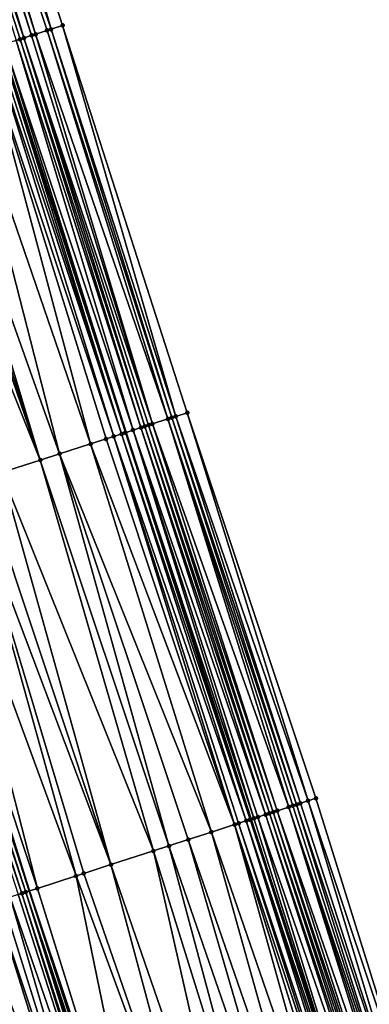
# Model space of a CAD drawing. Header units: feet. Extents: x 2004186 to 2014793, y 836912 to 864902.
# Tile 805 of 974: x 2004913 to 2004931, y 857855 to 857903. Entities that reach past the tile are written whole.
import ezdxf

# ---------------------------------------------------------------- set-up
doc = ezdxf.new("R2010")
doc.units = ezdxf.units.FT
doc.header["$LTSCALE"] = 100
doc.header["$MEASUREMENT"] = 0
for name, color, linetype, lineweight in [('EP_Travel Lane', 5, 'Continuous', 40), ('GPL_Skip Line', 2, 'Continuous', 40), ('Road Shots', 4, 'Continuous', 200), ('Road X-Section', 30, 'Continuous', 13)]:
    doc.layers.add(name, color=color, linetype=linetype, lineweight=lineweight)
doc.layers.add('I-77 SB_MM21-27-Surface-Border', color=7, linetype='Continuous')
doc.layers.add('I-77 SB_MM21-27-Surface-TIN', color=7, linetype='Continuous')

msp = doc.modelspace()

# ---------------------------------------------------------------- linework, layer by layer
at = {"layer": 'EP_Travel Lane'}
msp.add_polyline3d([(2004968.091120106, 857730.6874260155, 458.3383063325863), (2004961.902400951, 857749.7057238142, 458.416206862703), (2004955.713677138, 857768.7240359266, 458.4884060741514), (2004949.524960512, 857787.7423259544, 458.5693999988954), (2004943.336226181, 857806.7606703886, 458.6287385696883), (2004937.147473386, 857825.7790715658, 458.6654655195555), (2004930.958716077, 857844.7974866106, 458.6966912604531), (2004924.769931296, 857863.8159860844, 458.6943065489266), (2004918.629486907, 857882.8363008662, 458.6859490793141), (2004912.503487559, 857901.8750106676, 458.6813898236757), (2004906.377486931, 857920.9137244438, 458.6804606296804), (2004900.251487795, 857939.9524335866, 458.6752691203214), (2004894.125489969, 857958.9911386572, 458.6660294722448), (2004887.999498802, 857978.0298230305, 458.6369202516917), (2004881.873520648, 857997.0684669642, 458.5691292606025), (2004875.747536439, 858016.1071297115, 458.5192208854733)], dxfattribs=at)
at = {"layer": 'GPL_Skip Line'}
msp.add_polyline3d([(2004956.954004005, 857727.0851855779, 458.5624127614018), (2004950.800061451, 857746.1147352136, 458.6383412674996), (2004944.646127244, 857765.1442590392, 458.7245385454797), (2004938.492183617, 857784.1738119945, 458.7991463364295), (2004932.338221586, 857803.203421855, 458.8511140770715), (2004926.18423179, 857822.2331175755, 458.86892169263), (2004920.030260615, 857841.262755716, 458.9096379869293), (2004913.876251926, 857860.2925098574, 458.9042024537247), (2004907.736666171, 857879.3268345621, 458.9118653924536), (2004901.603075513, 857898.363108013, 458.915572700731), (2004895.469483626, 857917.3993852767, 458.9229411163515), (2004889.335898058, 857936.4356429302, 458.9114812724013), (2004883.202316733, 857955.4718874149, 458.887378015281), (2004877.068739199, 857974.5081201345, 458.851978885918), (2004870.935166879, 857993.5443366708, 458.8010420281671), (2004864.801595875, 858012.5805491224, 458.746183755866)], dxfattribs=at)
at = {"layer": 'I-77 SB_MM21-27-Surface-Border', "color": 3, "linetype": 'ByBlock', "lineweight": -2}
msp.add_polyline3d([(2004877.746383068, 858016.7509789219, 458.3539276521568), (2004882.547377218, 857997.2855358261, 458.5244382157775), (2004890.013520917, 857978.6785669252, 458.4760272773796), (2004896.527836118, 857959.7649671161, 458.4742251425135), (2004903.042151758, 857940.8513659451, 458.4711184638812), (2004909.366110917, 857921.8764099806, 458.4496553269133), (2004915.49970439, 857902.8401277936, 458.4376787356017), (2004921.633296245, 857883.80385063, 458.430288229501), (2004927.957836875, 857864.8476132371, 458.4442228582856), (2004933.921558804, 857845.7562884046, 458.46193773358), (2004940.075553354, 857826.7265779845, 458.4499784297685), (2004946.039244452, 857807.6353484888, 458.4297870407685), (2004952.19318902, 857788.6057926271, 458.3563315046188), (2004957.966566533, 857769.4530753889, 458.3153930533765), (2004963.549658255, 857750.2387844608, 458.2879301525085), (2004969.703604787, 857731.2092225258, 458.2168949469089)], dxfattribs=at)
at = {"layer": 'I-77 SB_MM21-27-Surface-TIN', "color": 128, "linetype": 'ByBlock', "lineweight": -2}
for points in [[(2004908.41427465, 857921.5698031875, 458.5192615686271), (2004914.928602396, 857902.6561644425, 458.4801333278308), (2004909.366110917, 857921.8764099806, 458.4496553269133)], [(2004909.366110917, 857921.8764099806, 458.4496553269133), (2004914.928602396, 857902.6561644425, 458.4801333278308), (2004915.49970439, 857902.8401277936, 458.4376787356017)], [(2004907.84317535, 857921.3858314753, 458.5536935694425), (2004907.272069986, 857921.2018785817, 458.6061933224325), (2004913.596029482, 857902.226921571, 458.5839445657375)], [(2004907.272069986, 857921.2018785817, 458.6061933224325), (2004913.40565957, 857902.165608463, 458.6057857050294), (2004913.596029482, 857902.226921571, 458.5839445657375)], [(2004907.272069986, 857921.2018785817, 458.6061933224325), (2004913.215290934, 857902.104291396, 458.6238257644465), (2004913.40565957, 857902.165608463, 458.6057857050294)], [(2004908.033542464, 857921.4471532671, 458.5401881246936), (2004907.84317535, 857921.3858314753, 458.5536935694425), (2004913.976767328, 857902.3495539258, 458.5461563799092)], [(2004907.84317535, 857921.3858314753, 458.5536935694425), (2004913.596029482, 857902.226921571, 458.5839445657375), (2004913.976767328, 857902.3495539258, 458.5461563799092)], [(2004908.41427465, 857921.5698031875, 458.5192615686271), (2004908.033542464, 857921.4471532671, 458.5401881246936), (2004914.167135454, 857902.4108725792, 458.5296395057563)], [(2004908.033542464, 857921.4471532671, 458.5401881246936), (2004913.976767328, 857902.3495539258, 458.5461563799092), (2004914.167135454, 857902.4108725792, 458.5296395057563)], [(2004908.41427465, 857921.5698031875, 458.5192615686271), (2004914.738237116, 857902.5948369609, 458.4881743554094), (2004914.928602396, 857902.6561644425, 458.4801333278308)], [(2004908.41427465, 857921.5698031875, 458.5192615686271), (2004914.167135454, 857902.4108725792, 458.5296395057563), (2004914.738237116, 857902.5948369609, 458.4881743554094)], [(2004914.928602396, 857902.6561644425, 458.4801333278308), (2004921.06219283, 857883.6198916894, 458.4769822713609), (2004915.49970439, 857902.8401277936, 458.4376787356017)], [(2004921.633296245, 857883.80385063, 458.430288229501), (2004915.49970439, 857902.8401277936, 458.4376787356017), (2004921.06219283, 857883.6198916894, 458.4769822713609)], [(2004913.976767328, 857902.3495539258, 458.5461563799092), (2004913.596029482, 857902.226921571, 458.5839445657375), (2004919.919988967, 857883.2519645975, 458.5615271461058)], [(2004914.167135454, 857902.4108725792, 458.5296395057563), (2004913.976767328, 857902.3495539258, 458.5461563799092), (2004919.919988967, 857883.2519645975, 458.5615271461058)], [(2004914.738237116, 857902.5948369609, 458.4881743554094), (2004914.167135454, 857902.4108725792, 458.5296395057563), (2004920.681460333, 857883.4972427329, 458.4988345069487)], [(2004914.167135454, 857902.4108725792, 458.5296395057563), (2004919.919988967, 857883.2519645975, 458.5615271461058), (2004920.681460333, 857883.4972427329, 458.4988345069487)], [(2004914.928602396, 857902.6561644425, 458.4801333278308), (2004914.738237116, 857902.5948369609, 458.4881743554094), (2004920.871827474, 857883.5585644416, 458.4852494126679)], [(2004914.738237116, 857902.5948369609, 458.4881743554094), (2004920.681460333, 857883.4972427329, 458.4988345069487), (2004920.871827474, 857883.5585644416, 458.4852494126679)], [(2004914.928602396, 857902.6561644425, 458.4801333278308), (2004920.871827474, 857883.5585644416, 458.4852494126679), (2004921.06219283, 857883.6198916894, 458.4769822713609)], [(2004912.453819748, 857901.8590127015, 458.685975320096), (2004912.263453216, 857901.7976891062, 458.6977474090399), (2004918.397042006, 857882.7614214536, 458.6995159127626)], [(2004912.453819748, 857901.8590127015, 458.685975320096), (2004918.629486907, 857882.8363008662, 458.6859490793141), (2004912.503487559, 857901.8750106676, 458.6813898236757)], [(2004912.453819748, 857901.8590127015, 458.685975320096), (2004918.587408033, 857882.8227466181, 458.6892488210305), (2004918.629486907, 857882.8363008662, 458.6859490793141)], [(2004912.453819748, 857901.8590127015, 458.685975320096), (2004918.397042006, 857882.7614214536, 458.6995159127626), (2004918.587408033, 857882.8227466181, 458.6892488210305)], [(2004912.644188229, 857901.9203302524, 458.6683998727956), (2004912.503487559, 857901.8750106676, 458.6813898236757), (2004918.629486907, 857882.8363008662, 458.6859490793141)], [(2004913.215290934, 857902.104291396, 458.6238257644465), (2004912.644188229, 857901.9203302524, 458.6683998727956), (2004918.968143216, 857882.9453872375, 458.659392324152)], [(2004912.644188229, 857901.9203302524, 458.6683998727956), (2004918.629486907, 857882.8363008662, 458.6859490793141), (2004918.968143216, 857882.9453872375, 458.659392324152)], [(2004913.40565957, 857902.165608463, 458.6057857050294), (2004913.215290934, 857902.104291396, 458.6238257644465), (2004919.348879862, 857883.0680233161, 458.6251757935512)], [(2004913.215290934, 857902.104291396, 458.6238257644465), (2004918.968143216, 857882.9453872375, 458.659392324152), (2004919.348879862, 857883.0680233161, 458.6251757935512)], [(2004913.596029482, 857902.226921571, 458.5839445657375), (2004913.40565957, 857902.165608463, 458.6057857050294), (2004919.539249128, 857883.1293384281, 458.6052574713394)], [(2004913.40565957, 857902.165608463, 458.6057857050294), (2004919.348879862, 857883.0680233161, 458.6251757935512), (2004919.539249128, 857883.1293384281, 458.6052574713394)], [(2004913.596029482, 857902.226921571, 458.5839445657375), (2004919.729620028, 857883.1906484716, 458.5804724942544), (2004919.919988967, 857883.2519645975, 458.5615271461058)], [(2004913.596029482, 857902.226921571, 458.5839445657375), (2004919.539249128, 857883.1293384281, 458.6052574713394), (2004919.729620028, 857883.1906484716, 458.5804724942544)], [(2004911.692358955, 857901.6137017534, 458.7171579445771), (2004910.359810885, 857901.1843817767, 458.746940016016), (2004916.874124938, 857882.2707855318, 458.7484282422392)], [(2004912.073088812, 857901.7363589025, 458.7031748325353), (2004911.692358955, 857901.6137017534, 458.7171579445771), (2004918.016312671, 857882.6387626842, 458.7119468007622)], [(2004911.692358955, 857901.6137017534, 458.7171579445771), (2004917.635581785, 857882.5161087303, 458.7290008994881), (2004918.016312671, 857882.6387626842, 458.7119468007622)], [(2004911.692358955, 857901.6137017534, 458.7171579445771), (2004916.874124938, 857882.2707855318, 458.7484282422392), (2004917.635581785, 857882.5161087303, 458.7290008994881)], [(2004912.263453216, 857901.7976891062, 458.6977474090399), (2004912.073088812, 857901.7363589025, 458.7031748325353), (2004918.397042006, 857882.7614214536, 458.6995159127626)], [(2004912.073088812, 857901.7363589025, 458.7031748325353), (2004918.016312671, 857882.6387626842, 458.7119468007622), (2004918.397042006, 857882.7614214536, 458.6995159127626)], [(2004910.359810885, 857901.1843817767, 458.746940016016), (2004908.646534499, 857900.6323998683, 458.7861132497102), (2004915.351215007, 857881.7801274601, 458.7760741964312)], [(2004910.359810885, 857901.1843817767, 458.746940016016), (2004915.351215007, 857881.7801274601, 458.7760741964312), (2004916.874124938, 857882.2707855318, 458.7484282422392)], [(2004907.885079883, 857900.3870697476, 458.798888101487), (2004906.933262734, 857900.0804036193, 458.8115180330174), (2004914.39939524, 857881.4734694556, 458.7965117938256)], [(2004908.265807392, 857900.5097341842, 458.7919018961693), (2004907.885079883, 857900.3870697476, 458.798888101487), (2004914.39939524, 857881.4734694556, 458.7965117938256)], [(2004908.646534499, 857900.6323998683, 458.7861132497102), (2004908.265807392, 857900.5097341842, 458.7919018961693), (2004914.39939524, 857881.4734694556, 458.7965117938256)], [(2004908.646534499, 857900.6323998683, 458.7861132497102), (2004914.39939524, 857881.4734694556, 458.7965117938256), (2004915.351215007, 857881.7801274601, 458.7760741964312)], [(2004906.933262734, 857900.0804036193, 458.8115180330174), (2004912.495759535, 857880.860141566, 458.8259806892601), (2004914.39939524, 857881.4734694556, 458.7965117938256)], [(2004920.681460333, 857883.4972427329, 458.4988345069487), (2004919.919988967, 857883.2519645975, 458.5615271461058), (2004926.625830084, 857864.4166167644, 458.5308284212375)], [(2004920.871827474, 857883.5585644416, 458.4852494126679), (2004920.681460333, 857883.4972427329, 458.4988345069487), (2004927.006402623, 857864.539761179, 458.505063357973)], [(2004920.681460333, 857883.4972427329, 458.4988345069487), (2004926.8161155, 857864.47819161, 458.5168962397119), (2004927.006402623, 857864.539761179, 458.505063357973)], [(2004920.681460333, 857883.4972427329, 458.4988345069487), (2004926.625830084, 857864.4166167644, 458.5308284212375), (2004926.8161155, 857864.47819161, 458.5168962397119)], [(2004921.06219283, 857883.6198916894, 458.4769822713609), (2004920.871827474, 857883.5585644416, 458.4852494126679), (2004927.196696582, 857864.601309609, 458.501640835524)], [(2004920.871827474, 857883.5585644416, 458.4852494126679), (2004927.006402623, 857864.539761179, 458.505063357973), (2004927.196696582, 857864.601309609, 458.501640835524)], [(2004921.633296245, 857883.80385063, 458.430288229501), (2004921.06219283, 857883.6198916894, 458.4769822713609), (2004927.577265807, 857864.7244642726, 458.4717981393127)], [(2004921.06219283, 857883.6198916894, 458.4769822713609), (2004927.196696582, 857864.601309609, 458.501640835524), (2004927.577265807, 857864.7244642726, 458.4717981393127)], [(2004921.633296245, 857883.80385063, 458.430288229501), (2004927.577265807, 857864.7244642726, 458.4717981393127), (2004927.957836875, 857864.8476132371, 458.4442228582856)], [(2004918.968143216, 857882.9453872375, 458.659392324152), (2004918.629486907, 857882.8363008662, 458.6859490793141), (2004924.913281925, 857863.862379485, 458.6815492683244)], [(2004919.348879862, 857883.0680233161, 458.6251757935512), (2004918.968143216, 857882.9453872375, 458.659392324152), (2004925.484139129, 857864.0471010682, 458.6409278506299)], [(2004918.968143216, 857882.9453872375, 458.659392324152), (2004925.103569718, 857863.9239469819, 458.6705408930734), (2004925.484139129, 857864.0471010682, 458.6409278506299)], [(2004918.968143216, 857882.9453872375, 458.659392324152), (2004924.913281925, 857863.862379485, 458.6815492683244), (2004925.103569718, 857863.9239469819, 458.6705408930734)], [(2004919.539249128, 857883.1293384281, 458.6052574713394), (2004919.348879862, 857883.0680233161, 458.6251757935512), (2004925.67442125, 857864.1086861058, 458.6229406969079)], [(2004919.348879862, 857883.0680233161, 458.6251757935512), (2004925.484139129, 857864.0471010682, 458.6409278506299), (2004925.67442125, 857864.1086861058, 458.6229406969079)], [(2004919.729620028, 857883.1906484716, 458.5804724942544), (2004919.539249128, 857883.1293384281, 458.6052574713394), (2004925.864697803, 857864.1702883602, 458.5981037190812)], [(2004919.539249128, 857883.1293384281, 458.6052574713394), (2004925.67442125, 857864.1086861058, 458.6229406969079), (2004925.864697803, 857864.1702883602, 458.5981037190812)], [(2004919.919988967, 857883.2519645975, 458.5615271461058), (2004919.729620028, 857883.1906484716, 458.5804724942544), (2004926.054978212, 857864.2318786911, 458.5780105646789)], [(2004919.729620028, 857883.1906484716, 458.5804724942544), (2004925.864697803, 857864.1702883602, 458.5981037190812), (2004926.054978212, 857864.2318786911, 458.5780105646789)], [(2004919.919988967, 857883.2519645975, 458.5615271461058), (2004926.054978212, 857864.2318786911, 458.5780105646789), (2004926.625830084, 857864.4166167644, 458.5308284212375)], [(2004917.635581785, 857882.5161087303, 458.7290008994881), (2004916.874124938, 857882.2707855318, 458.7484282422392), (2004923.961836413, 857863.5545622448, 458.7285372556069)], [(2004918.016312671, 857882.6387626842, 458.7119468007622), (2004917.635581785, 857882.5161087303, 458.7290008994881), (2004923.961836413, 857863.5545622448, 458.7285372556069)], [(2004918.397042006, 857882.7614214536, 458.6995159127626), (2004918.016312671, 857882.6387626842, 458.7119468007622), (2004924.53271147, 857863.739228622, 458.7098799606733)], [(2004918.016312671, 857882.6387626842, 458.7119468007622), (2004924.152126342, 857863.6161231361, 458.7201568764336), (2004924.53271147, 857863.739228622, 458.7098799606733)], [(2004918.016312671, 857882.6387626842, 458.7119468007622), (2004923.961836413, 857863.5545622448, 458.7285372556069), (2004924.152126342, 857863.6161231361, 458.7201568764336)], [(2004918.587408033, 857882.8227466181, 458.6892488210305), (2004918.397042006, 857882.7614214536, 458.6995159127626), (2004924.722998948, 857863.8007970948, 458.6984832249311)], [(2004918.397042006, 857882.7614214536, 458.6995159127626), (2004924.53271147, 857863.739228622, 458.7098799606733), (2004924.722998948, 857863.8007970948, 458.6984832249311)], [(2004918.587408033, 857882.8227466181, 458.6892488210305), (2004924.769931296, 857863.8159860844, 458.6943065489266), (2004918.629486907, 857882.8363008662, 458.6859490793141)], [(2004918.587408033, 857882.8227466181, 458.6892488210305), (2004924.722998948, 857863.8007970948, 458.6984832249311), (2004924.769931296, 857863.8159860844, 458.6943065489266)], [(2004924.913281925, 857863.862379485, 458.6815492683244), (2004918.629486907, 857882.8363008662, 458.6859490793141), (2004924.769931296, 857863.8159860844, 458.6943065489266)], [(2004916.874124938, 857882.2707855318, 458.7484282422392), (2004915.351215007, 857881.7801274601, 458.7760741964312), (2004922.820078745, 857863.1852528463, 458.7565596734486)], [(2004916.874124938, 857882.2707855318, 458.7484282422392), (2004922.820078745, 857863.1852528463, 458.7565596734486), (2004923.961836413, 857863.5545622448, 458.7285372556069)], [(2004914.39939524, 857881.4734694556, 458.7965117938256), (2004912.495759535, 857880.860141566, 458.8259806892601), (2004919.965668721, 857862.2620283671, 458.8071138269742)], [(2004915.351215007, 857881.7801274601, 458.7760741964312), (2004914.39939524, 857881.4734694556, 458.7965117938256), (2004920.726846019, 857862.5082175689, 458.7952213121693)], [(2004914.39939524, 857881.4734694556, 458.7965117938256), (2004919.965668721, 857862.2620283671, 458.8071138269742), (2004920.726846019, 857862.5082175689, 458.7952213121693)], [(2004915.351215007, 857881.7801274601, 458.7760741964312), (2004921.678313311, 857862.8159674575, 458.7750296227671), (2004922.820078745, 857863.1852528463, 458.7565596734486)], [(2004915.351215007, 857881.7801274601, 458.7760741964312), (2004920.726846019, 857862.5082175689, 458.7952213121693), (2004921.678313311, 857862.8159674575, 458.7750296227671)], [(2004911.543942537, 857880.5534749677, 458.8381673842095), (2004910.782488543, 857880.3081429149, 458.8490937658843), (2004917.872425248, 857861.5850263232, 458.8325533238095)], [(2004912.495759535, 857880.860141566, 458.8259806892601), (2004911.543942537, 857880.5534749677, 458.8381673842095), (2004917.872425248, 857861.5850263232, 458.8325533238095)], [(2004912.495759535, 857880.860141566, 458.8259806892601), (2004917.872425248, 857861.5850263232, 458.8325533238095), (2004919.965668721, 857862.2620283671, 458.8071138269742)], [(2004910.782488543, 857880.3081429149, 458.8490937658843), (2004909.259578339, 857879.8174856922, 458.8775546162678), (2004916.159780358, 857861.0310881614, 458.8642680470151)], [(2004910.782488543, 857880.3081429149, 458.8490937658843), (2004916.540365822, 857861.1541926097, 458.8544039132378), (2004917.872425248, 857861.5850263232, 458.8325533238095)], [(2004910.782488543, 857880.3081429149, 458.8490937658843), (2004916.159780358, 857861.0310881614, 458.8642680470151), (2004916.540365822, 857861.1541926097, 458.8544039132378)], [(2004909.259578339, 857879.8174856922, 458.8775546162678), (2004907.927029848, 857879.388167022, 458.9086023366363), (2004914.256845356, 857860.4155896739, 458.9041382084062)], [(2004909.259578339, 857879.8174856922, 458.8775546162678), (2004914.256845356, 857860.4155896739, 458.9041382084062), (2004916.159780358, 857861.0310881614, 458.8642680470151)], [(2004907.355940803, 857879.2041634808, 458.9124751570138), (2004907.16558177, 857879.1428166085, 458.9019006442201), (2004913.49565645, 857860.1694363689, 458.9017490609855)], [(2004907.16558177, 857879.1428166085, 458.9019006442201), (2004913.305355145, 857860.1079106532, 458.8961345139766), (2004913.49565645, 857860.1694363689, 458.9017490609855)], [(2004907.546302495, 857879.2655021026, 458.9151284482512), (2004907.355940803, 857879.2041634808, 458.9124751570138), (2004913.685955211, 857860.230969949, 458.9042345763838)], [(2004907.355940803, 857879.2041634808, 458.9124751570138), (2004913.49565645, 857860.1694363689, 458.9017490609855), (2004913.685955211, 857860.230969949, 458.9042345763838)], [(2004907.546302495, 857879.2655021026, 458.9151284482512), (2004913.876251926, 857860.2925098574, 458.9042024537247), (2004907.736666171, 857879.3268345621, 458.9118653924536)], [(2004907.546302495, 857879.2655021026, 458.9151284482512), (2004913.685955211, 857860.230969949, 458.9042345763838), (2004913.876251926, 857860.2925098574, 458.9042024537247)], [(2004907.927029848, 857879.388167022, 458.9086023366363), (2004907.736666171, 857879.3268345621, 458.9118653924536), (2004913.876251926, 857860.2925098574, 458.9042024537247)], [(2004907.927029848, 857879.388167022, 458.9086023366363), (2004913.876251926, 857860.2925098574, 458.9042024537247), (2004914.256845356, 857860.4155896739, 458.9041382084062)], [(2004927.006402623, 857864.539761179, 458.505063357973), (2004926.8161155, 857864.47819161, 458.5168962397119), (2004932.970123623, 857845.4484392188, 458.5216355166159)], [(2004927.196696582, 857864.601309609, 458.501640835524), (2004927.006402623, 857864.539761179, 458.505063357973), (2004933.350705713, 857845.5715541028, 458.5076193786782)], [(2004927.006402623, 857864.539761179, 458.505063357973), (2004932.970123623, 857845.4484392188, 458.5216355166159), (2004933.350705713, 857845.5715541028, 458.5076193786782)], [(2004927.577265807, 857864.7244642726, 458.4717981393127), (2004927.196696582, 857864.601309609, 458.501640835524), (2004933.350705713, 857845.5715541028, 458.5076193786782)], [(2004927.957836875, 857864.8476132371, 458.4442228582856), (2004927.577265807, 857864.7244642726, 458.4717981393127), (2004933.921558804, 857845.7562884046, 458.46193773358)], [(2004927.577265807, 857864.7244642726, 458.4717981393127), (2004933.350705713, 857845.5715541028, 458.5076193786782), (2004933.921558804, 857845.7562884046, 458.46193773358)], [(2004925.484139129, 857864.0471010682, 458.6409278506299), (2004925.103569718, 857863.9239469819, 458.6705408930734), (2004931.638146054, 857845.0173523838, 458.6441923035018)], [(2004925.67442125, 857864.1086861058, 458.6229406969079), (2004925.484139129, 857864.0471010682, 458.6409278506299), (2004931.828427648, 857845.0789390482, 458.6255579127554)], [(2004925.484139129, 857864.0471010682, 458.6409278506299), (2004931.638146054, 857845.0173523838, 458.6441923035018), (2004931.828427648, 857845.0789390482, 458.6255579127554)], [(2004925.864697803, 857864.1702883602, 458.5981037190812), (2004925.67442125, 857864.1086861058, 458.6229406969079), (2004932.018705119, 857845.1405384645, 458.601850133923)], [(2004925.67442125, 857864.1086861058, 458.6229406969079), (2004931.828427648, 857845.0789390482, 458.6255579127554), (2004932.018705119, 857845.1405384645, 458.601850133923)], [(2004926.054978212, 857864.2318786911, 458.5780105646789), (2004925.864697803, 857864.1702883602, 458.5981037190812), (2004932.208984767, 857845.2021311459, 458.580821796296)], [(2004925.864697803, 857864.1702883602, 458.5981037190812), (2004932.018705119, 857845.1405384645, 458.601850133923), (2004932.208984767, 857845.2021311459, 458.580821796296)], [(2004926.625830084, 857864.4166167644, 458.5308284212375), (2004926.054978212, 857864.2318786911, 458.5780105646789), (2004932.589552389, 857845.3252907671, 458.5490067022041)], [(2004926.054978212, 857864.2318786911, 458.5780105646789), (2004932.208984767, 857845.2021311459, 458.580821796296), (2004932.589552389, 857845.3252907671, 458.5490067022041)], [(2004926.8161155, 857864.47819161, 458.5168962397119), (2004926.625830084, 857864.4166167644, 458.5308284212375), (2004932.970123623, 857845.4484392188, 458.5216355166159)], [(2004926.625830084, 857864.4166167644, 458.5308284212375), (2004932.779836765, 857845.3868688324, 458.53379356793), (2004932.970123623, 857845.4484392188, 458.5216355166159)], [(2004926.625830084, 857864.4166167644, 458.5308284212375), (2004932.589552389, 857845.3252907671, 458.5490067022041), (2004932.779836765, 857845.3868688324, 458.53379356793)], [(2004924.152126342, 857863.6161231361, 458.7201568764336), (2004923.961836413, 857863.5545622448, 458.7285372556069), (2004930.306134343, 857844.5863711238, 458.7247454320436)], [(2004924.53271147, 857863.739228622, 458.7098799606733), (2004924.152126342, 857863.6161231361, 458.7201568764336), (2004930.496427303, 857844.6479226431, 458.7200937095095)], [(2004924.152126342, 857863.6161231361, 458.7201568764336), (2004930.306134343, 857844.5863711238, 458.7247454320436), (2004930.496427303, 857844.6479226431, 458.7200937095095)], [(2004924.722998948, 857863.8007970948, 458.6984832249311), (2004924.53271147, 857863.739228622, 458.7098799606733), (2004930.877006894, 857844.7710452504, 458.7030048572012)], [(2004924.53271147, 857863.739228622, 458.7098799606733), (2004930.686718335, 857844.7094801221, 458.7130709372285), (2004930.877006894, 857844.7710452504, 458.7030048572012)], [(2004924.53271147, 857863.739228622, 458.7098799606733), (2004930.496427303, 857844.6479226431, 458.7200937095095), (2004930.686718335, 857844.7094801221, 458.7130709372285)], [(2004924.722998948, 857863.8007970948, 458.6984832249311), (2004930.877006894, 857844.7710452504, 458.7030048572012), (2004924.769931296, 857863.8159860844, 458.6943065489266)], [(2004924.913281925, 857863.862379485, 458.6815492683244), (2004924.769931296, 857863.8159860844, 458.6943065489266), (2004930.958716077, 857844.7974866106, 458.6966912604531)], [(2004930.877006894, 857844.7710452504, 458.7030048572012), (2004930.958716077, 857844.7974866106, 458.6966912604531), (2004924.769931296, 857863.8159860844, 458.6943065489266)], [(2004925.103569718, 857863.9239469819, 458.6705408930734), (2004924.913281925, 857863.862379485, 458.6815492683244), (2004930.958716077, 857844.7974866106, 458.6966912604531)], [(2004925.103569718, 857863.9239469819, 458.6705408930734), (2004930.958716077, 857844.7974866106, 458.6966912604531), (2004931.638146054, 857845.0173523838, 458.6441923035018)], [(2004922.820078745, 857863.1852528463, 458.7565596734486), (2004921.678313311, 857862.8159674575, 458.7750296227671), (2004928.212903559, 857843.90932984, 458.7657966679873)], [(2004923.961836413, 857863.5545622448, 458.7285372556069), (2004922.820078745, 857863.1852528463, 458.7565596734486), (2004929.354670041, 857844.278611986, 458.7486168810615)], [(2004922.820078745, 857863.1852528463, 458.7565596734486), (2004928.212903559, 857843.90932984, 458.7657966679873), (2004929.354670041, 857844.278611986, 458.7486168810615)], [(2004923.961836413, 857863.5545622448, 458.7285372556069), (2004929.92555122, 857844.4632594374, 458.7374893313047), (2004930.306134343, 857844.5863711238, 458.7247454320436)], [(2004923.961836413, 857863.5545622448, 458.7285372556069), (2004929.354670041, 857844.278611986, 458.7486168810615), (2004929.92555122, 857844.4632594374, 458.7374893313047)], [(2004921.678313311, 857862.8159674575, 458.7750296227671), (2004920.726846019, 857862.5082175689, 458.7952213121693), (2004927.261433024, 857843.6015899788, 458.7819988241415)], [(2004921.678313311, 857862.8159674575, 458.7750296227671), (2004927.261433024, 857843.6015899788, 458.7819988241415), (2004928.212903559, 857843.90932984, 458.7657966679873)], [(2004919.965668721, 857862.2620283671, 458.8071138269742), (2004917.872425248, 857861.5850263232, 458.8325533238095), (2004924.407019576, 857842.6783760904, 458.8283393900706)], [(2004920.726846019, 857862.5082175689, 458.7952213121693), (2004919.965668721, 857862.2620283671, 458.8071138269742), (2004925.92937376, 857843.170755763, 458.8040493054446)], [(2004919.965668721, 857862.2620283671, 458.8071138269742), (2004924.407019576, 857842.6783760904, 458.8283393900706), (2004925.92937376, 857843.170755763, 458.8040493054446)], [(2004920.726846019, 857862.5082175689, 458.7952213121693), (2004925.92937376, 857843.170755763, 458.8040493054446), (2004927.261433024, 857843.6015899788, 458.7819988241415)], [(2004916.540365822, 857861.1541926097, 458.8544039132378), (2004916.159780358, 857861.0310881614, 458.8642680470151), (2004923.07496183, 857842.2475371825, 458.8522566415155)], [(2004917.872425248, 857861.5850263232, 458.8325533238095), (2004916.540365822, 857861.1541926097, 458.8544039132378), (2004923.07496183, 857842.2475371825, 458.8522566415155)], [(2004917.872425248, 857861.5850263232, 458.8325533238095), (2004923.07496183, 857842.2475371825, 458.8522566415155), (2004924.407019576, 857842.6783760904, 458.8283393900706)], [(2004916.159780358, 857861.0310881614, 458.8642680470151), (2004914.256845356, 857860.4155896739, 458.9041382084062), (2004920.220556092, 857841.3242994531, 458.9080825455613)], [(2004916.159780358, 857861.0310881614, 458.8642680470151), (2004920.220556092, 857841.3242994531, 458.9080825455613), (2004923.07496183, 857842.2475371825, 458.8522566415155)], [(2004913.685955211, 857860.230969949, 458.9042345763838), (2004913.49565645, 857860.1694363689, 458.9017490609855), (2004919.649667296, 857841.1396755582, 458.9098380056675)], [(2004913.685955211, 857860.230969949, 458.9042345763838), (2004920.030260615, 857841.262755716, 458.9096379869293), (2004913.876251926, 857860.2925098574, 458.9042024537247)], [(2004913.685955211, 857860.230969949, 458.9042345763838), (2004919.839965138, 857841.2012119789, 458.9111934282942), (2004920.030260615, 857841.262755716, 458.9096379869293)], [(2004913.685955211, 857860.230969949, 458.9042345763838), (2004919.649667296, 857841.1396755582, 458.9098380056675), (2004919.839965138, 857841.2012119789, 458.9111934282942)], [(2004914.256845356, 857860.4155896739, 458.9041382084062), (2004913.876251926, 857860.2925098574, 458.9042024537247), (2004920.220556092, 857841.3242994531, 458.9080825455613)], [(2004920.220556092, 857841.3242994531, 458.9080825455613), (2004913.876251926, 857860.2925098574, 458.9042024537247), (2004920.030260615, 857841.262755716, 458.9096379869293)], [(2004912.163575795, 857859.7386683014, 458.8974819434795), (2004911.212082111, 857859.4310000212, 458.885205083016), (2004918.127275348, 857840.6474126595, 458.8876688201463)], [(2004912.544174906, 857859.8617305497, 458.9044073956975), (2004912.163575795, 857859.7386683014, 458.8974819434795), (2004918.507873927, 857840.7704765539, 458.8939392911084)], [(2004912.163575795, 857859.7386683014, 458.8974819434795), (2004918.127275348, 857840.6474126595, 458.8876688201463), (2004918.507873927, 857840.7704765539, 458.8939392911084)], [(2004912.924767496, 857859.9848129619, 458.9033103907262), (2004912.544174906, 857859.8617305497, 458.9044073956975), (2004918.507873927, 857840.7704765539, 458.8939392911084)], [(2004913.305355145, 857860.1079106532, 458.8961345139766), (2004912.924767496, 857859.9848129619, 458.9033103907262), (2004919.459364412, 857841.0781547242, 458.9022812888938)], [(2004912.924767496, 857859.9848129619, 458.9033103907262), (2004918.507873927, 857840.7704765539, 458.8939392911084), (2004919.459364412, 857841.0781547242, 458.9022812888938)], [(2004913.49565645, 857860.1694363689, 458.9017490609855), (2004913.305355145, 857860.1079106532, 458.8961345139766), (2004919.459364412, 857841.0781547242, 458.9022812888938)], [(2004913.49565645, 857860.1694363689, 458.9017490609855), (2004919.459364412, 857841.0781547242, 458.9022812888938), (2004919.649667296, 857841.1396755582, 458.9098380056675)], [(2004911.212082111, 857859.4310000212, 458.885205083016), (2004910.450887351, 857859.1848648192, 458.8756134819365), (2004916.604880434, 857840.1551589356, 458.8618493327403)], [(2004911.212082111, 857859.4310000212, 458.885205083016), (2004916.604880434, 857840.1551589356, 458.8618493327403), (2004918.127275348, 857840.6474126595, 458.8876688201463)], [(2004909.499391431, 857858.8772034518, 458.8605864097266), (2004907.976998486, 857858.3849436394, 458.8371891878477), (2004914.511590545, 857839.4783004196, 458.8301851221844)], [(2004910.070288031, 857859.0618032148, 458.8684319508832), (2004909.499391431, 857858.8772034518, 458.8605864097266), (2004916.604880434, 857840.1551589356, 458.8618493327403)], [(2004909.499391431, 857858.8772034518, 458.8605864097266), (2004914.511590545, 857839.4783004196, 458.8301851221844), (2004916.604880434, 857840.1551589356, 458.8618493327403)], [(2004910.450887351, 857859.1848648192, 458.8756134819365), (2004910.070288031, 857859.0618032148, 458.8684319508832), (2004916.604880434, 857840.1551589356, 458.8618493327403)], [(2004907.976998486, 857858.3849436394, 458.8371891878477), (2004913.369791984, 857839.1091174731, 458.807897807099), (2004914.511590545, 857839.4783004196, 458.8301851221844)]]:
    msp.add_3dface(points, dxfattribs=at)
at = {"layer": 'Road Shots', "lineweight": 100}
for p in [(2004915.49970439, 857902.8401277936, 458.4376787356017), (2004913.976767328, 857902.3495539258, 458.5461563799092), (2004914.167135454, 857902.4108725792, 458.5296395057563), (2004914.738237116, 857902.5948369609, 458.4881743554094), (2004914.928602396, 857902.6561644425, 458.4801333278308), (2004913.40565957, 857902.165608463, 458.6057857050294), (2004913.596029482, 857902.226921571, 458.5839445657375), (2004920.681460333, 857883.4972427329, 458.4988345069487), (2004920.871827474, 857883.5585644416, 458.4852494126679), (2004921.06219283, 857883.6198916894, 458.4769822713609), (2004921.633296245, 857883.80385063, 458.430288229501), (2004918.968143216, 857882.9453872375, 458.659392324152), (2004919.348879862, 857883.0680233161, 458.6251757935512), (2004919.539249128, 857883.1293384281, 458.6052574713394), (2004919.729620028, 857883.1906484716, 458.5804724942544), (2004919.919988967, 857883.2519645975, 458.5615271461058), (2004917.635581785, 857882.5161087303, 458.7290008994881), (2004918.016312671, 857882.6387626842, 458.7119468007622), (2004918.397042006, 857882.7614214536, 458.6995159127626), (2004918.587408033, 857882.8227466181, 458.6892488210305), (2004916.874124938, 857882.2707855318, 458.7484282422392), (2004914.39939524, 857881.4734694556, 458.7965117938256), (2004915.351215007, 857881.7801274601, 458.7760741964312), (2004927.006402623, 857864.539761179, 458.505063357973), (2004927.196696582, 857864.601309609, 458.501640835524), (2004927.577265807, 857864.7244642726, 458.4717981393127), (2004927.957836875, 857864.8476132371, 458.4442228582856), (2004925.484139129, 857864.0471010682, 458.6409278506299), (2004925.67442125, 857864.1086861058, 458.6229406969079), (2004925.864697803, 857864.1702883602, 458.5981037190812), (2004926.054978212, 857864.2318786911, 458.5780105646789), (2004926.625830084, 857864.4166167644, 458.5308284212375), (2004926.8161155, 857864.47819161, 458.5168962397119), (2004924.152126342, 857863.6161231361, 458.7201568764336), (2004924.53271147, 857863.739228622, 458.7098799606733), (2004924.722998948, 857863.8007970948, 458.6984832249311), (2004924.913281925, 857863.862379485, 458.6815492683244), (2004925.103569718, 857863.9239469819, 458.6705408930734), (2004922.820078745, 857863.1852528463, 458.7565596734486), (2004923.961836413, 857863.5545622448, 458.7285372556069), (2004921.678313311, 857862.8159674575, 458.7750296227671), (2004919.965668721, 857862.2620283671, 458.8071138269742), (2004920.726846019, 857862.5082175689, 458.7952213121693), (2004916.540365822, 857861.1541926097, 458.8544039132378), (2004917.872425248, 857861.5850263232, 458.8325533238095), (2004916.159780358, 857861.0310881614, 458.8642680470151), (2004913.685955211, 857860.230969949, 458.9042345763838), (2004914.256845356, 857860.4155896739, 458.9041382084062), (2004913.49565645, 857860.1694363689, 458.9017490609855)]:
    msp.add_point(p, dxfattribs=at)
at = {"layer": 'Road X-Section', "extrusion": (0.3066790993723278, -0.9518123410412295, 0.001094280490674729), "elevation": -201696.3292215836, "flags": 128}
msp.add_lwpolyline([(2171375.28579775, 679.320110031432), (2171375.88579775, 679.3467076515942), (2171376.08579775, 679.3547436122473), (2171376.28579775, 679.3600967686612), (2171376.48579775, 679.3633542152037), (2171376.68579775, 679.3688619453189), (2171376.88579775, 679.3799638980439), (2171377.08579775, 679.3945146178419), (2171377.28579775, 679.4068586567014), (2171377.485797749, 679.415619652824), (2171377.88579775, 679.4270055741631), (2171378.085797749, 679.4308781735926), (2171378.68579775, 679.4576961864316), (2171379.08579775, 679.4673826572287), (2171379.285797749, 679.4769760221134), (2171379.68579775, 679.4846524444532), (2171380.48579775, 679.4887792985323), (2171380.88579775, 679.4906767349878), (2171381.48579775, 679.5012890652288), (2171382.88579775, 679.5327093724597), (2171383.48579775, 679.5432223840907), (2171384.285797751, 679.5610442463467), (2171385.48579775, 679.5789296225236), (2171387.08579775, 679.5969530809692), (2171387.485797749, 679.6034247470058), (2171387.88579775, 679.6068833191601), (2171388.28579775, 679.6139888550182), (2171388.68579775, 679.6194527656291), (2171389.28579775, 679.6313231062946), (2171389.88579775, 679.6333559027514), (2171390.28579775, 679.6292961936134), (2171390.485797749, 679.6332805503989), (2171391.085797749, 679.6258663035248), (2171391.28579775, 679.6282605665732), (2171391.48579775, 679.6260248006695), (2171392.08579775, 679.6100178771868), (2171392.68579775, 679.5974373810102), (2171393.08579775, 679.584829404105), (2171393.68579775, 679.573399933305), (2171394.085797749, 679.5640913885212), (2171394.88579775, 679.5531969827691), (2171395.28579775, 679.5439221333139), (2171395.88579775, 679.5356743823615), (2171396.48579775, 679.5242829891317), (2171397.48579775, 679.5116530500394), (2171397.88579775, 679.5046668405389), (2171398.28579775, 679.498878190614), (2171400.085797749, 679.4597049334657), (2171401.485797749, 679.4299228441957), (2171401.88579775, 679.415939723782), (2171402.085797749, 679.410512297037), (2171402.28579775, 679.3987402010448), (2171402.485797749, 679.3811647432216), (2171403.08579775, 679.3365906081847), (2171403.28579775, 679.3185505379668), (2171403.48579775, 679.2967093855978), (2171403.88579775, 679.2589211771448), (2171404.08579775, 679.2424042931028), (2171404.68579775, 679.2009391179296), (2171404.88579775, 679.1928980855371), (2171405.48579775, 679.1504434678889)], dxfattribs=at)
at = {"layer": 'Road X-Section', "extrusion": (0.3066791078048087, -0.9518123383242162, 0.001094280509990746), "elevation": -201676.309984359, "flags": 128}
msp.add_lwpolyline([(2171375.287584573, 679.2926527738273), (2171375.687584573, 679.3085643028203), (2171376.087584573, 679.3075535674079), (2171376.287584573, 679.3116815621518), (2171376.487584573, 679.3200909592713), (2171376.687584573, 679.3322586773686), (2171377.287584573, 679.380309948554), (2171377.687584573, 679.3973556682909), (2171377.887584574, 679.4027631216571), (2171378.087584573, 679.403607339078), (2171378.287584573, 679.4122704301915), (2171378.487584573, 679.4240871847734), (2171378.687584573, 679.4322786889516), (2171378.887584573, 679.4355374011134), (2171379.087584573, 679.442012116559), (2171379.287584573, 679.4511575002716), (2171379.687584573, 679.4588140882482), (2171380.887584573, 679.4702436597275), (2171381.287584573, 679.4749576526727), (2171381.687584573, 679.4821205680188), (2171382.487584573, 679.4950129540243), (2171383.487584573, 679.5133601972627), (2171384.087584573, 679.5233782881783), (2171384.487584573, 679.5319878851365), (2171385.287584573, 679.5432640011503), (2171386.087584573, 679.5533767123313), (2171386.687584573, 679.5598241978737), (2171387.287584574, 679.568214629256), (2171388.287584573, 679.5817494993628), (2171389.487584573, 679.5984806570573), (2171389.887584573, 679.5977653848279), (2171390.287584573, 679.5927628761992), (2171390.487584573, 679.6033373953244), (2171390.687584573, 679.6059906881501), (2171391.087584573, 679.5994645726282), (2171392.487584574, 679.5684168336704), (2171394.087584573, 679.5399559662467), (2171394.887584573, 679.5290295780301), (2171395.887584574, 679.5168428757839), (2171397.887584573, 679.4873739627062), (2171398.887584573, 679.4669363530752), (2171400.487584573, 679.4392903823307), (2171401.287584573, 679.4198630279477), (2171401.687584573, 679.4028089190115), (2171402.087584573, 679.3903780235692), (2171402.287584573, 679.3801109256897), (2171402.687584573, 679.3502544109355), (2171403.087584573, 679.3160378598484), (2171403.287584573, 679.296119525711), (2171403.487584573, 679.2713345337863), (2171403.687584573, 679.2523891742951), (2171404.487584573, 679.189696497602), (2171404.687584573, 679.1761113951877), (2171404.887584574, 679.1678442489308), (2171405.487584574, 679.1211501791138)], dxfattribs=at)
at = {"layer": 'Road X-Section', "extrusion": (-0.3076980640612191, 0.9514803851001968, 0.002641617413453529), "elevation": 199330.3353965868, "flags": 128}
msp.add_lwpolyline([(-2171590.155209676, -67.95879156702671), (-2171590.355209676, -67.94884539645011), (-2171590.555209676, -67.94317241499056), (-2171590.755209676, -67.94275891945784), (-2171590.955209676, -67.93855049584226), (-2171591.155209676, -67.93062176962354), (-2171591.355209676, -67.92013487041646), (-2171591.555209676, -67.9072677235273), (-2171591.955209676, -67.87630139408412), (-2171592.155209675, -67.86294124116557), (-2171592.355209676, -67.8536481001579), (-2171592.755209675, -67.84070956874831), (-2171592.955209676, -67.83725770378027), (-2171593.355209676, -67.82174296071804), (-2171593.555209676, -67.81495515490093), (-2171593.755209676, -67.81488126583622), (-2171593.955209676, -67.81057756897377), (-2171594.155209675, -67.80410541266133), (-2171594.355209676, -67.80286181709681), (-2171594.955209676, -67.80340746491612), (-2171595.555209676, -67.79785174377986), (-2171596.155209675, -67.78673750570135), (-2171597.355209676, -67.76138532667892), (-2171598.955209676, -67.72908072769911), (-2171599.555209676, -67.71753209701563), (-2171601.155209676, -67.69413479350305), (-2171601.755209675, -67.6862892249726), (-2171602.155209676, -67.67910766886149), (-2171602.955209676, -67.66951603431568), (-2171603.955209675, -67.65723913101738), (-2171604.355209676, -67.6503136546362), (-2171604.755209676, -67.65141066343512), (-2171605.155209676, -67.65858656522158), (-2171605.355209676, -67.6529719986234), (-2171605.555209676, -67.65048647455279), (-2171606.155209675, -67.65058284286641), (-2171608.155209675, -67.69045314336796), (-2171608.555209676, -67.70031731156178), (-2171609.955209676, -67.7221679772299), (-2171612.155209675, -67.74760756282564), (-2171612.955209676, -67.7595001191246), (-2171613.955209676, -67.77969187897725), (-2171615.155209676, -67.79816189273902), (-2171616.355209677, -67.82618440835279), (-2171616.555209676, -67.8345648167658), (-2171616.955209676, -67.84484176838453), (-2171617.155209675, -67.85623854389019), (-2171617.355209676, -67.87317255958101), (-2171617.555209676, -67.88418097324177), (-2171617.955209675, -67.91379411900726), (-2171618.155209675, -67.9317813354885), (-2171618.355209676, -67.95661839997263), (-2171618.555209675, -67.97671162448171), (-2171619.155209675, -68.02389393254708), (-2171619.355209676, -68.03782616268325), (-2171619.555209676, -68.04965908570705), (-2171619.755209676, -68.05308162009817), (-2171620.155209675, -68.08292442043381), (-2171620.555209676, -68.11049979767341)], dxfattribs=at)

doc.saveas('drawing.dxf')
